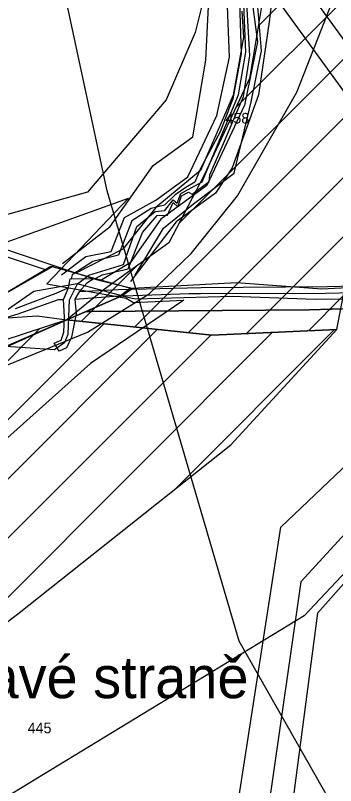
# Model space of a CAD drawing. Extents: x -564810 to -550519, y -1045831 to -1034011.
# Drawn here: x -553793.1 to -553639.9, y -1036979.4 to -1036611.1 of the extents above; entities that cross this region are included whole.
import ezdxf

# ---------------------------------------------------------------- set-up
doc = ezdxf.new("R2010")
doc.units = 0
for name, color, linetype in [('Interakční prvky', 7, 'Continuous'), ('KN stav', 7, 'Continuous'), ('Obvod KPU', 7, 'Continuous'), ('Odvodněné plochy', 7, 'Continuous'), ('Parcelní čísla', 7, 'Continuous'), ('Plynovod', 7, 'Continuous'), ('Polní cesty stavající', 7, 'Continuous'), ('přeložka st silnice', 7, 'Continuous'), ('STG', 7, 'Continuous'), ('Vedení VN', 7, 'Continuous'), ('vodní toky', 7, 'Continuous'), ('Vrstva 16', 7, 'Continuous'), ('Vrstva 18', 7, 'Continuous'), ('Vrstva 33', 7, 'Continuous'), ('Vrstva 4', 7, 'Continuous'), ('Vrstva 5', 7, 'Continuous')]:
    doc.layers.add(name, color=color, linetype=linetype)

msp = doc.modelspace()

# ---------------------------------------------------------------- linework, layer by layer
at = {"layer": 'Interakční prvky'}
for points in [[(-553771.07, -1036735.2), (-553759.45, -1036726.36), (-553747.36, -1036724.03), (-553740.85, -1036707.75), (-553725.97, -1036699.38), (-553710.62, -1036688.21), (-553696.67, -1036658.9), (-553690.63, -1036630.99), (-553692.02, -1036598.43), (-553689.23, -1036575.17), (-553672.96, -1036530.5), (-553666.91, -1036510.03), (-553652.5, -1036492.82)], [(-553735.75, -1036735.34), (-553722.19, -1036712.85), (-553707.85, -1036701.22), (-553688.47, -1036686.49), (-553680.34, -1036652.38), (-553675.3, -1036627.95), (-553678.01, -1036595.39), (-553660.57, -1036548.71), (-553653.99, -1036518.08), (-553641.59, -1036504.51)]]:
    msp.add_lwpolyline(points, dxfattribs=at)
at = {"layer": 'KN stav'}
for p, q in [((-553684.85, -1036609.03), (-553683.95, -1036621.49)), ((-553679.54, -1036607.2), (-553677.24, -1036623.69)), ((-553683.95, -1036621.49), (-553688.95, -1036649.16)), ((-553677.24, -1036623.69), (-553683.54, -1036654.01)), ((-553688.95, -1036649.16), (-553704.57, -1036685.29)), ((-553683.54, -1036654.01), (-553701.46, -1036692.34)), ((-553704.57, -1036685.29), (-553725.9, -1036702.97)), ((-553701.46, -1036692.34), (-553723.6, -1036708.58)), ((-553725.9, -1036702.97), (-553741.63, -1036722.88)), ((-553723.6, -1036708.58), (-553738.24, -1036729.33)), ((-553778.31, -1036732.85), (-553849.94, -1036709.12)), ((-553764.16, -1036734.38), (-553820.95, -1036715.26)), ((-553741.63, -1036722.88), (-553764.16, -1036734.38)), ((-553738.24, -1036729.33), (-553752.59, -1036737.95)), ((-553778.31, -1036732.85), (-553807.49, -1036749.51)), ((-553774.74, -1036730.82), (-553778.31, -1036732.85)), ((-553752.59, -1036737.95), (-553764.16, -1036734.38)), ((-553737.32, -1036741.69), (-553752.59, -1036737.95)), ((-553539.67, -1036736.67), (-553646.49, -1036742.01)), ((-553742.24, -1036745.1), (-553737.32, -1036741.69)), ((-553687.38, -1036739.02), (-553737.32, -1036741.69)), ((-553646.49, -1036742.01), (-553687.38, -1036739.02)), ((-553759.28, -1036752.64), (-553742.24, -1036745.1)), ((-553742.24, -1036745.1), (-553735.75, -1036746.57)), ((-553735.75, -1036746.57), (-553689.23, -1036745.36)), ((-553689.23, -1036745.36), (-553649.76, -1036746.83)), ((-553649.76, -1036746.83), (-553598.13, -1036746.15)), ((-553768.51, -1036756.72), (-553759.28, -1036752.64)), ((-553759.28, -1036752.64), (-553756.6, -1036752.62)), ((-553756.6, -1036752.62), (-553759.28, -1036752.64)), ((-553756.6, -1036752.62), (-553652.63, -1036751.84)), ((-553652.63, -1036751.84), (-553756.6, -1036752.62)), ((-553652.63, -1036751.84), (-553583.22, -1036749.82)), ((-553583.22, -1036749.82), (-553652.63, -1036751.84)), ((-553823.58, -1036781.09), (-553768.51, -1036756.72)), ((-553768.51, -1036756.72), (-553823.58, -1036781.09))]:
    msp.add_line(p, q, dxfattribs=at)
at = {"layer": 'Obvod KPU'}
for p, q in [((-553807.45, -1036749.46), (-553776.17, -1036731.03)), ((-553776.17, -1036731.03), (-553738.08, -1036741.44)), ((-553738.08, -1036741.44), (-553743.68, -1036745.79)), ((-553743.68, -1036745.79), (-553822.98, -1036780.53))]:
    msp.add_line(p, q, dxfattribs=at)
at = {"layer": 'Odvodněné plochy'}
for points in [[(-553787.54, -1036333.77), (-553960.53, -1036330.09), (-553891.52, -1036520.61), (-553816.99, -1036525.22), (-553792.14, -1036495.76), (-553665.16, -1036545.47), (-553681.17, -1036641.26), (-553702.88, -1036687.85), (-553719.72, -1036719.83), (-553750.41, -1036741.97), (-553768.51, -1036756.72)], [(-553768.51, -1036756.72), (-553699.2, -1036763.97), (-553639.39, -1036761.21), (-553620.07, -1036660.88), (-553597.98, -1036541.23), (-553638.09, -1036485.44), (-553663.97, -1036464.5), (-553771.48, -1036351.02), (-553787.54, -1036333.77)], [(-553810.54, -1036911.24), (-553792.14, -1036897.43), (-553690, -1036816.43), (-553639.39, -1036761.21), (-553699.2, -1036763.97), (-553768.51, -1036756.72), (-553829.43, -1036776.61)]]:
    msp.add_lwpolyline(points, dxfattribs=at)
at = {"layer": 'Plynovod'}
for points in [[(-552322.24, -1038886.46), (-552991.86, -1038078.43), (-553130.06, -1037845.94), (-553165.24, -1037785.62), (-553212.98, -1037711.48), (-553233.08, -1037599.64), (-553457.96, -1037250.28), (-553542.14, -1037118.33), (-553569.78, -1036713.69), (-553743.15, -1036474.92), (-554047.18, -1036089.12), (-554447.95, -1035586.45)], [(-552330.5, -1038899.71), (-553000.12, -1038091.67), (-553138.32, -1037859.19), (-553173.5, -1037798.87), (-553221.24, -1037724.72), (-553241.34, -1037612.88), (-553466.22, -1037263.53), (-553550.4, -1037131.58), (-553578.03, -1036726.93), (-553751.41, -1036488.16), (-554055.44, -1036102.37), (-554456.21, -1035599.7)]]:
    msp.add_lwpolyline(points, dxfattribs=at)
at = {"layer": 'Polní cesty stavající'}
for p, q in [((-553767.63, -1036741.38), (-553773.74, -1036744.08)), ((-553770.03, -1036746.94), (-553767.63, -1036741.38)), ((-553704.22, -1036741.34), (-553743.83, -1036742.35)), ((-553643.74, -1036740.88), (-553704.22, -1036741.34)), ((-553583.99, -1036739.48), (-553643.74, -1036740.88)), ((-553773.74, -1036744.08), (-553793.28, -1036751.36)), ((-553762.66, -1036743.27), (-553764.61, -1036746.75)), ((-553764.61, -1036746.75), (-553743.73, -1036745.24)), ((-553743.83, -1036742.35), (-553762.66, -1036743.27)), ((-553743.73, -1036745.24), (-553736.8, -1036744.98)), ((-553736.8, -1036744.98), (-553709.9, -1036744.12)), ((-553709.9, -1036744.12), (-553704.53, -1036744.12)), ((-553704.53, -1036744.12), (-553644.68, -1036743.88)), ((-553644.68, -1036743.88), (-553583.43, -1036742.4)), ((-553791.8, -1036753.81), (-553772.53, -1036746.89)), ((-553772.53, -1036746.89), (-553770.03, -1036746.94)), ((-553804.56, -1036757.75), (-553791.8, -1036753.81))]:
    msp.add_line(p, q, dxfattribs=at)
at = {"layer": 'přeložka st silnice'}
for p, q in [((-553676.97, -1036616.15), (-553599.68, -1036538.87)), ((-553687.6, -1036655.07), (-553603.47, -1036570.93)), ((-553714.87, -1036710.62), (-553609.87, -1036605.62)), ((-553736.08, -1036760.11), (-553616.27, -1036640.3)), ((-553710.47, -1036762.79), (-553622.81, -1036675.13)), ((-553682.6, -1036763.2), (-553629.56, -1036710.16)), ((-553761.69, -1036757.44), (-553735.38, -1036731.13)), ((-553652.95, -1036761.84), (-553636.31, -1036745.19)), ((-554026.08, -1037033.81), (-553750.84, -1036758.57)), ((-554059.92, -1037039.37), (-553781.53, -1036760.97)), ((-553883.21, -1036919.22), (-553725.24, -1036761.25)), ((-553819.66, -1036912.24), (-553670.04, -1036762.62)), ((-553716.9, -1036837.76), (-553640.39, -1036761.26)), ((-553851.43, -1036915.73), (-553699.63, -1036763.93))]:
    msp.add_line(p, q, dxfattribs=at)
msp.add_lwpolyline([(-552359.45, -1038509.27), (-552838.68, -1038201.82), (-552981.64, -1038092.23), (-553086.65, -1037975.23), (-553204.95, -1037781.11), (-553324.39, -1037500.52), (-553448.24, -1037281.74), (-553591.55, -1037076.57), (-553686.12, -1036910.24), (-553749.25, -1036695.02), (-553795.26, -1036480.46), (-553954.63, -1036164.34)], dxfattribs=at)
at = {"layer": 'STG'}
for points in [[(-553554.64, -1036256.07), (-553575.77, -1036339.04), (-553604.25, -1036396), (-553623.53, -1036430), (-553660.28, -1036465.83), (-553676.81, -1036496.15), (-553684.16, -1036520.96), (-553697.02, -1036578.84), (-553707.12, -1036619.27), (-553720.9, -1036651.43), (-553758.56, -1036695.53), (-553821.02, -1036712.99)], [(-554191.29, -1036914.66), (-554077.3, -1036882.97), (-554022.19, -1036871.02), (-553937.68, -1036830.59), (-553890.83, -1036810.38), (-553821.94, -1036788.33), (-553758.56, -1036762.6), (-553729.17, -1036744.23), (-553708.96, -1036724.93), (-553686.91, -1036697.37), (-553658.44, -1036647.75), (-553641.91, -1036605.49), (-553629.05, -1036553.12), (-553595.06, -1036487.88), (-553523.41, -1036401.52), (-553479.32, -1036345.47), (-553459.11, -1036313.04)]]:
    msp.add_lwpolyline(points, dxfattribs=at)
at = {"layer": 'Vedení VN'}
for points in [[(-553567.53, -1034875.85), (-552617.75, -1036041.77), (-552525.91, -1036160.49), (-552512.48, -1036183.11), (-552698.29, -1036379.56), (-552912.35, -1036500.4), (-553117.93, -1036544.92), (-553344, -1036644.56), (-553507.2, -1036737.84), (-553648.49, -1036896.84), (-553694.41, -1037244.51), (-553658.38, -1037334.97)], [(-553684.52, -1037352.63), (-553725.5, -1037238.15), (-553666.15, -1036855.85), (-553493.77, -1036691.9), (-553319.98, -1036604.98), (-553120.76, -1036515.94), (-552942.02, -1036478.49), (-552709.59, -1036345.64), (-552689.1, -1036325.85), (-552549.22, -1036164.73)], [(-553294.31, -1036605.55), (-553373.57, -1036648.74), (-553451.25, -1036691.25), (-553510.82, -1036723.68), (-553562.2, -1036779.16), (-553608.71, -1036829.76), (-553656.52, -1036881.98), (-553666.45, -1036950.74), (-553677.06, -1037025.03), (-553686.97, -1037093.28), (-553698.77, -1037175.72), (-553707.94, -1037241.65), (-553688.47, -1037297.17), (-553671.53, -1037343.76)]]:
    msp.add_lwpolyline(points, dxfattribs=at)
at = {"layer": 'vodní toky'}
for p, q in [((-553685.89, -1036605.01), (-553685.13, -1036629.49)), ((-553680.89, -1036630.32), (-553682.54, -1036601.94)), ((-553685.13, -1036629.49), (-553689.07, -1036650.95)), ((-553683.96, -1036649.92), (-553680.89, -1036630.32)), ((-553689.07, -1036650.95), (-553695.11, -1036666.82)), ((-553693.12, -1036671.15), (-553683.96, -1036649.92)), ((-553695.11, -1036666.82), (-553704.59, -1036684.3)), ((-553700.08, -1036687.24), (-553693.12, -1036671.15)), ((-553704.59, -1036684.3), (-553707.27, -1036690.79)), ((-553700.48, -1036690.52), (-553700.08, -1036687.24)), ((-553711.5, -1036693.38), (-553716.66, -1036696.83)), ((-553707.27, -1036690.79), (-553711.5, -1036693.38)), ((-553708.59, -1036696.61), (-553700.48, -1036690.52)), ((-553716.66, -1036696.83), (-553721.7, -1036701.74)), ((-553715.39, -1036702.69), (-553713.64, -1036697.33)), ((-553713.64, -1036697.33), (-553710.22, -1036695.63)), ((-553710.22, -1036695.63), (-553708.59, -1036696.61)), ((-553720.39, -1036706.65), (-553717.58, -1036700.54)), ((-553717.58, -1036700.54), (-553715.39, -1036702.69)), ((-553728.21, -1036703.44), (-553737.44, -1036709.32)), ((-553721.7, -1036701.74), (-553728.21, -1036703.44)), ((-553732.35, -1036714.84), (-553725.23, -1036706.73)), ((-553725.23, -1036706.73), (-553720.39, -1036706.65)), ((-553737.44, -1036709.32), (-553743.72, -1036725.68)), ((-553739.1, -1036732.31), (-553732.35, -1036714.84)), ((-553743.72, -1036725.68), (-553756.13, -1036728.82)), ((-553756.13, -1036728.82), (-553766.01, -1036735.18)), ((-553751.59, -1036735.05), (-553739.1, -1036732.31)), ((-553767.63, -1036741.38), (-553766.95, -1036737.08)), ((-553766.95, -1036737.08), (-553755.46, -1036736.89)), ((-553766.01, -1036735.18), (-553766.5, -1036737.07)), ((-553766.5, -1036737.07), (-553754.84, -1036736.88)), ((-553755.46, -1036736.89), (-553758.86, -1036739.13)), ((-553754.84, -1036736.88), (-553751.59, -1036735.05)), ((-553770.03, -1036746.94), (-553767.63, -1036741.38)), ((-553758.86, -1036739.13), (-553762.66, -1036743.27)), ((-553762.66, -1036743.27), (-553764.61, -1036746.75)), ((-553769.69, -1036755.36), (-553770.03, -1036746.94)), ((-553764.61, -1036746.75), (-553764.09, -1036753.71)), ((-553769.89, -1036762.58), (-553769.69, -1036755.36)), ((-553764.09, -1036753.71), (-553766.26, -1036764.92)), ((-553771.22, -1036766.3), (-553769.89, -1036762.58)), ((-553774.5, -1036767.76), (-553771.22, -1036766.3)), ((-553766.26, -1036764.92), (-553768.65, -1036770.02)), ((-553772.11, -1036771.64), (-553774.5, -1036767.76)), ((-553768.65, -1036770.02), (-553772.11, -1036771.64))]:
    msp.add_line(p, q, dxfattribs=at)
at = {"layer": 'Vrstva 16'}
msp.add_lwpolyline([(-553156.59, -1036068.23), (-553271.19, -1036329.95), (-553326.01, -1036402.23), (-553438.12, -1036581.7), (-553500.41, -1036678.91), (-553537.78, -1036773.63), (-553654.88, -1036898.25), (-553794.4, -1036983), (-553946.38, -1037072.73), (-554030.85, -1037138.79), (-554140.47, -1037236), (-554172.86, -1037275.88), (-554409.55, -1037435.4), (-554469.35, -1037482.76), (-554516.68, -1037530.12), (-554559.04, -1037579.97), (-554569, -1037664.72), (-554661.19, -1037749.47), (-554907.84, -1037851.66), (-555066.31, -1037953.36)], dxfattribs=at)
at = {"layer": 'Vrstva 18'}
for points in [[(-553770.65, -1036729.78), (-553747.74, -1036712.03), (-553727.13, -1036682.83), (-553708.23, -1036669.09), (-553701.93, -1036632.44), (-553700.79, -1036606.67), (-553699.64, -1036584.91), (-553695.63, -1036563.16), (-553683.61, -1036535.1), (-553672.16, -1036505.32), (-553660.13, -1036492.72)], [(-553641.24, -1036509.33), (-553653.26, -1036525.94), (-553668.15, -1036583.2), (-553671.59, -1036612.97), (-553676.74, -1036649.05), (-553689.34, -1036683.98), (-553697.35, -1036696), (-553716.25, -1036709.74), (-553738.01, -1036738.37)]]:
    msp.add_lwpolyline(points, dxfattribs=at)
at = {"layer": 'Vrstva 33'}
msp.add_lwpolyline([(-553800.07, -1036769.08), (-553774.47, -1036770.82), (-553769.49, -1036767.3), (-553767.88, -1036763.5), (-553767.15, -1036747.09), (-553763.34, -1036739.48), (-553757.93, -1036735.23), (-553741.39, -1036730.11), (-553735.09, -1036712.09), (-553726.31, -1036704.77), (-553721.63, -1036704.33), (-553717.68, -1036699.26), (-553715.77, -1036700.87), (-553714.02, -1036696.19), (-553703.77, -1036690.62), (-553686.35, -1036649.03), (-553682.84, -1036628.58), (-553684.01, -1036601.93)], dxfattribs=at)
at = {"layer": 'Vrstva 4'}
for p, q in [((-553763.53, -1036739.42), (-553784.31, -1036743.16)), ((-553742.24, -1036745.1), (-553763.53, -1036739.42)), ((-553784.31, -1036743.16), (-553803.17, -1036756.11)), ((-553803.17, -1036756.11), (-553782.76, -1036754.74)), ((-553782.76, -1036754.74), (-553768.51, -1036756.72))]:
    msp.add_line(p, q, dxfattribs=at)
at = {"layer": 'Vrstva 5'}
msp.add_lwpolyline([(-553999.1, -1036768.21), (-553947.64, -1036741.37), (-553831.77, -1036731.73), (-553739.07, -1036698.52), (-553778.14, -1036739.4), (-553740.06, -1036746.28), (-553736.63, -1036748.28), (-553712.58, -1036747.24), (-553757.17, -1036777.48), (-553796.84, -1036813.08), (-553866.61, -1036845.02), (-553995.61, -1036902.91), (-554013.5, -1036882.28), (-554018.34, -1036812.14), (-554008.41, -1036786.93)], dxfattribs=at)

# ---------------------------------------------------------------- texts
at = {"layer": 'Parcelní čísla'}
for s, height, p in [('458', 5.1, (-553692.61, -1036662.79)), ('Na pravé straně', 20, (-553871.85, -1036937.57)), ('445', 5.1, (-553787.24, -1036954.37))]:
    msp.add_text(s, height=height, dxfattribs=at).set_placement(p)

doc.saveas('drawing.dxf')
